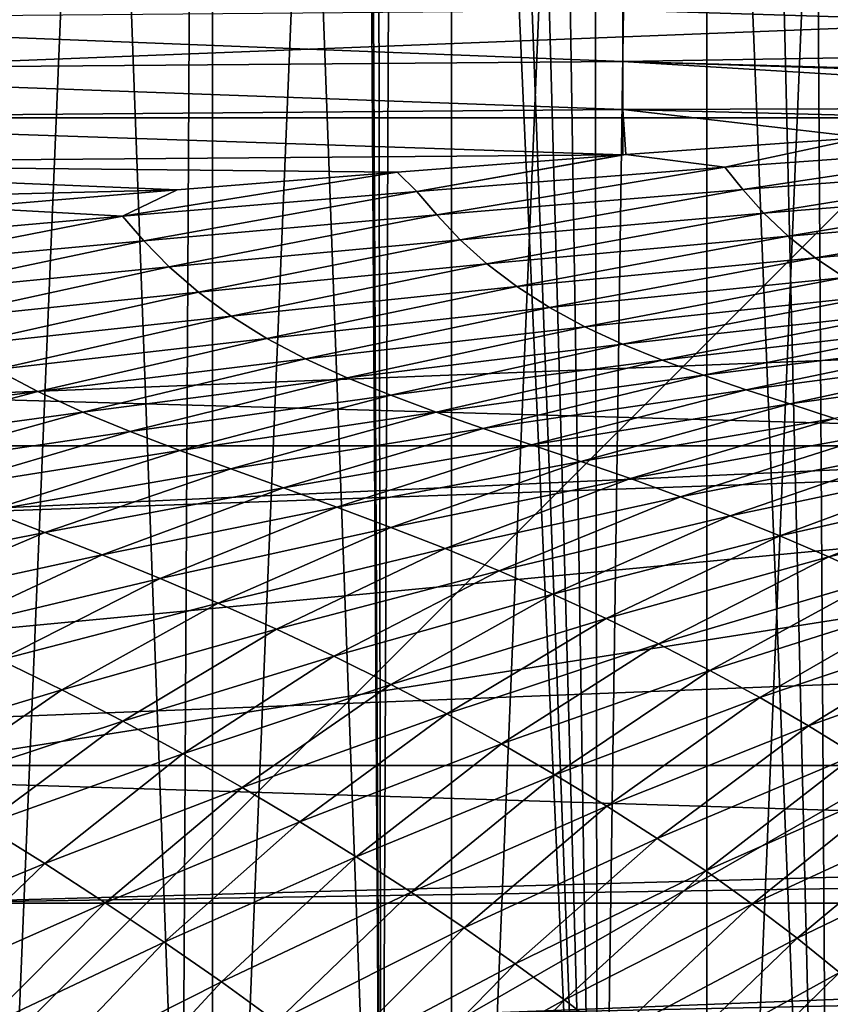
# Model space of a CAD drawing. Header units: metres. Extents: x -104 to 104, y -68 to 90.
# Tile 493 of 656: x -13.65 to -9.65, y 35 to 39.87. Entities that reach past the tile are written whole.
import ezdxf

# ---------------------------------------------------------------- set-up
doc = ezdxf.new("R2010")
doc.units = ezdxf.units.M
doc.layers.add('solid_FIT-BATH-153_SW0002', color=7, linetype='CONTINUOUS')

msp = doc.modelspace()

# ---------------------------------------------------------------- linework, layer by layer
at = {"layer": 'solid_FIT-BATH-153_SW0002'}
for points in [[(-8.923593, 60.776196, 37.479431), (-8.923593, 27.795582, 37.479431), (-10.255378, 28.589083, 37.479431)], [(-8.923593, 60.776196, 37.479431), (-10.255378, 28.589083, 37.479431), (-10.255378, 59.982693, 37.479431)], [(-10.255378, 59.982693, 37.479431), (-10.255378, 28.589083, 37.479431), (-11.516761, 29.489792, 37.479431)], [(-10.255378, 59.982693, 37.479431), (-11.516761, 29.489792, 37.479431), (-11.516761, 59.081985, 37.479431)], [(-11.516761, 59.081985, 37.479431), (-11.516761, 29.489792, 37.479431), (-12.698797, 30.490952, 37.479431)], [(-11.516761, 59.081985, 37.479431), (-12.698797, 30.490952, 37.479431), (-12.698797, 58.080826, 37.479431)], [(-12.698797, 58.080826, 37.479431), (-12.698797, 30.490952, 37.479431), (-13.794567, 31.586597, 37.479431)], [(-12.698797, 58.080826, 37.479431), (-13.794567, 31.586597, 37.479431), (-13.794567, 56.98518, 37.479431)], [(-12.850163, 33.156067, -6.203498), (-12.728358, 55.554825, -6.203498), (-13.635378, 54.438446, -6.203498)], [(-11.863602, 32.109997, -6.203498), (-12.728358, 55.554825, -6.203498), (-12.850163, 33.156067, -6.203498)], [(-12, 54.285889, -6.203498), (-12.728358, 55.554825, -6.203498), (-11.863602, 32.109997, -6.203498)], [(-13.745286, 34.282593, -6.203498), (-13.635378, 54.438446, -6.203498), (-14.444238, 53.250336, -6.203498)], [(-12.850163, 33.156067, -6.203498), (-13.635378, 54.438446, -6.203498), (-13.745286, 34.282593, -6.203498)], [(-11.974187, 53.893448, -6.203498), (-12, 54.285889, -6.203498), (-11.863602, 32.109997, -6.203498)], [(-11.89772, 53.509518, -6.203498), (-11.974187, 53.893448, -6.203498), (-11.863602, 32.109997, -6.203498)], [(-11.771693, 53.138008, -6.203498), (-11.89772, 53.509518, -6.203498), (-11.863602, 32.109997, -6.203498)], [(-11.771693, 53.138008, -6.203498), (-11.863602, 32.109997, -6.203498), (-10.793385, 31.151903, -6.203498)], [(-11.597863, 52.785568, -6.203498), (-11.771693, 53.138008, -6.203498), (-10.793385, 31.151903, -6.203498)], [(-11.379903, 52.45953, -6.203498), (-11.597863, 52.785568, -6.203498), (-10.793385, 31.151903, -6.203498)], [(-11.12144, 52.164753, -6.203498), (-11.379903, 52.45953, -6.203498), (-10.793385, 31.151903, -6.203498)], [(-10.82613, 51.905712, -6.203498), (-11.12144, 52.164753, -6.203498), (-10.793385, 31.151903, -6.203498)], [(-10.499705, 51.687717, -6.203498), (-10.82613, 51.905712, -6.203498), (-10.793385, 31.151903, -6.203498)], [(-10.499705, 51.687717, -6.203498), (-10.793385, 31.151903, -6.203498), (-9.643651, 30.285889, -6.203498)], [(-10.148143, 51.514366, -6.203498), (-10.499705, 51.687717, -6.203498), (-9.643651, 30.285889, -6.203498)], [(-9.776611, 51.388161, -6.203498), (-10.148143, 51.514366, -6.203498), (-9.643651, 30.285889, -6.203498)], [(-9.391253, 51.311546, -6.203498), (-9.776611, 51.388161, -6.203498), (-9.643651, 30.285889, -6.203498)], [(-6.5, 50.785889, 50.796501), (-16.209583, 40.065521, 50.796501), (-16.015715, 39.38113, 50.796501)], [(-6.5, 50.785889, 50.796501), (-16.015715, 39.38113, 50.796501), (-15.792983, 38.705284, 50.796501)], [(-6.5, 50.785889, 50.796501), (-15.792983, 38.705284, 50.796501), (-15.542261, 38.040905, 50.796501)], [(-6.5, 37.785889, 50.796501), (-6.5, 50.785889, 50.796501), (-15.542261, 38.040905, 50.796501)], [(-6.5, 42.02853, 69.796501), (-16.460951, 32.067577, 69.796501), (-20.239317, 41.027462, 69.796501)], [(-6.5, 42.02853, 69.796501), (-16.460951, 32.067577, 68.296501), (-16.460951, 32.067577, 69.796501)], [(-6.5, 42.02853, 68.296501), (-6.5, 37.785889, 68.296501), (-16.460951, 32.067577, 68.296501)], [(-6.5, 42.02853, 69.796501), (-6.5, 42.02853, 68.296501), (-16.460951, 32.067577, 68.296501)], [(-20.881931, 39.382076, 72.796501), (21.201727, 41.032112, 72.796501), (-21.201733, 41.03215, 72.796501)], [(-20.881931, 39.382076, 72.796501), (20.881918, 39.382015, 72.796501), (21.201727, 41.032112, 72.796501)], [(-5.332838, 40.003502, -21.737865), (-5.332838, 39.749645, -21.611916), (-10.671009, 39.914463, -21.645956)], [(-10.671009, 39.914463, -21.645956), (-10.671009, 39.661156, -21.509836), (-16.00918, 39.870621, -21.54121)], [(-5.332838, 39.749645, -21.611916), (-10.671009, 39.661156, -21.509836), (-10.671009, 39.914463, -21.645956)], [(-10.671009, 39.661156, -21.509836), (-16.00918, 39.617569, -21.397432), (-16.00918, 39.870621, -21.54121)], [(-5.332838, 39.749645, -21.611916), (-5.333882, 39.512135, -21.471083), (-10.671009, 39.661156, -21.509836)], [(-10.671009, 39.661156, -21.509836), (-10.671009, 39.423126, -21.356907), (-16.00918, 39.617569, -21.397432)], [(-10.671009, 39.661156, -21.509836), (-5.333882, 39.512135, -21.471083), (-5.609105, 39.50042, -21.461548)], [(-10.671009, 39.661156, -21.509836), (-5.609105, 39.50042, -21.461548), (-6.955219, 39.43544, -21.407187)], [(-10.671009, 39.661156, -21.509836), (-6.955219, 39.43544, -21.407187), (-10.671009, 39.423126, -21.356907)], [(-10.671009, 39.423126, -21.356907), (-16.00918, 39.379852, -21.236259), (-16.00918, 39.617569, -21.397432)], [(-10.671009, 39.423126, -21.356907), (-10.671288, 39.199699, -21.186039), (-16.00918, 39.379852, -21.236259)], [(-10.671009, 39.423126, -21.356907), (-10.656095, 39.20084, -21.187201), (-10.671288, 39.199699, -21.186039)], [(-10.671009, 39.423126, -21.356907), (-6.955219, 39.43544, -21.407187), (-8.251151, 39.363129, -21.343298)], [(-10.671009, 39.423126, -21.356907), (-8.251151, 39.363129, -21.343298), (-9.48095, 39.285267, -21.270567)], [(-10.671009, 39.423126, -21.356907), (-9.48095, 39.285267, -21.270567), (-10.656095, 39.20084, -21.187201)], [(-20.43391, 37.762463, 72.796501), (20.881918, 39.382015, 72.796501), (-20.881931, 39.382076, 72.796501)], [(-20.43391, 37.762463, 72.796501), (20.433884, 37.762379, 72.796501), (20.881918, 39.382015, 72.796501)], [(-16.00918, 39.379852, -21.236259), (-10.671288, 39.199699, -21.186039), (-16.00918, 39.156792, -21.056515)], [(-10.16744, 39.13842, -21.146572), (-10.656095, 39.20084, -21.187201), (-9.48095, 39.285267, -21.270567)], [(-8.58365, 39.251904, -21.258713), (-10.16744, 39.13842, -21.146572), (-9.48095, 39.285267, -21.270567)], [(-10.078298, 39.028725, -21.065403), (-10.16744, 39.13842, -21.146572), (-8.58365, 39.251904, -21.258713)], [(-8.504511, 39.147984, -21.186087), (-10.078298, 39.028725, -21.065403), (-8.58365, 39.251904, -21.258713)], [(-16.00918, 39.156792, -21.056515), (-10.671288, 39.199699, -21.186039), (-11.785469, 39.114189, -21.095665)], [(-16.00918, 39.156792, -21.056515), (-11.785469, 39.114189, -21.095665), (-12.873366, 39.027431, -20.9972)], [(-16.00918, 39.156792, -21.056515), (-12.873366, 39.027431, -20.9972), (-16.00918, 38.9478, -20.856846)], [(-11.688089, 39.018757, -21.016779), (-11.785469, 39.114189, -21.095665), (-10.671288, 39.199699, -21.186039)], [(-11.688089, 39.018757, -21.016779), (-10.671288, 39.199699, -21.186039), (-10.656095, 39.20084, -21.187201)], [(-10.16744, 39.13842, -21.146572), (-11.688089, 39.018757, -21.016779), (-10.656095, 39.20084, -21.187201)], [(-13.143108, 38.896343, -20.869926), (-12.873366, 39.027431, -20.9972), (-11.785469, 39.114189, -21.095665)], [(-11.688089, 39.018757, -21.016779), (-13.143108, 38.896343, -20.869926), (-11.785469, 39.114189, -21.095665)], [(-11.590515, 38.903313, -20.925749), (-11.688089, 39.018757, -21.016779), (-10.16744, 39.13842, -21.146572)], [(-10.078298, 39.028725, -21.065403), (-11.590515, 38.903313, -20.925749), (-10.16744, 39.13842, -21.146572)], [(-9.973417, 38.911854, -20.980213), (-10.078298, 39.028725, -21.065403), (-8.504511, 39.147984, -21.186087)], [(-8.411995, 39.036854, -21.10885), (-9.973417, 38.911854, -20.980213), (-8.504511, 39.147984, -21.186087)], [(-16.00918, 38.9478, -20.856846), (-12.873366, 39.027431, -20.9972), (-13.916517, 38.939278, -20.890125)], [(-13.143108, 38.896343, -20.869926), (-13.916517, 38.939278, -20.890125), (-12.873366, 39.027431, -20.9972)], [(-13.038058, 38.775486, -20.767817), (-13.143108, 38.896343, -20.869926), (-11.688089, 39.018757, -21.016779)], [(-11.590515, 38.903313, -20.925749), (-13.038058, 38.775486, -20.767817), (-11.688089, 39.018757, -21.016779)], [(-11.474902, 38.780384, -20.831259), (-11.590515, 38.903313, -20.925749), (-10.078298, 39.028725, -21.065403)], [(-9.973417, 38.911854, -20.980213), (-11.474902, 38.780384, -20.831259), (-10.078298, 39.028725, -21.065403)], [(-9.853937, 38.79789, -20.897343), (-9.973417, 38.911854, -20.980213), (-8.411995, 39.036854, -21.10885)], [(-8.307075, 38.92794, -21.032923), (-9.853937, 38.79789, -20.897343), (-8.411995, 39.036854, -21.10885)], [(-13.143108, 38.896343, -20.869926), (-14.536805, 38.772575, -20.705759), (-13.916517, 38.939278, -20.890125)], [(-11.342545, 38.660633, -20.740013), (-11.474902, 38.780384, -20.831259), (-9.973417, 38.911854, -20.980213)], [(-9.853937, 38.79789, -20.897343), (-11.342545, 38.660633, -20.740013), (-9.973417, 38.911854, -20.980213)], [(-9.721037, 38.691715, -20.820246), (-9.853937, 38.79789, -20.897343), (-8.307075, 38.92794, -21.032923)], [(-8.190763, 38.825996, -20.961636), (-9.721037, 38.691715, -20.820246), (-8.307075, 38.92794, -21.032923)], [(-14.424839, 38.646881, -20.591438), (-14.536805, 38.772575, -20.705759), (-13.143108, 38.896343, -20.869926)], [(-13.038058, 38.775486, -20.767817), (-14.424839, 38.646881, -20.591438), (-13.143108, 38.896343, -20.869926)], [(-12.912728, 38.646542, -20.662779), (-13.038058, 38.775486, -20.767817), (-11.590515, 38.903313, -20.925749)], [(-11.474902, 38.780384, -20.831259), (-12.912728, 38.646542, -20.662779), (-11.590515, 38.903313, -20.925749)], [(-9.575937, 38.59354, -20.749657), (-9.721037, 38.691715, -20.820246), (-8.190763, 38.825996, -20.961636)], [(-14.290436, 38.512241, -20.474693), (-14.424839, 38.646881, -20.591438), (-13.038058, 38.775486, -20.767817)], [(-12.912728, 38.646542, -20.662779), (-14.290436, 38.512241, -20.474693), (-13.038058, 38.775486, -20.767817)], [(-12.768572, 38.520668, -20.561827), (-12.912728, 38.646542, -20.662779), (-11.474902, 38.780384, -20.831259)], [(-11.342545, 38.660633, -20.740013), (-12.768572, 38.520668, -20.561827), (-11.474902, 38.780384, -20.831259)], [(-11.194789, 38.549057, -20.655581), (-11.342545, 38.660633, -20.740013), (-9.853937, 38.79789, -20.897343)], [(-9.721037, 38.691715, -20.820246), (-11.194789, 38.549057, -20.655581), (-9.853937, 38.79789, -20.897343)], [(-11.03301, 38.445679, -20.578619), (-11.194789, 38.549057, -20.655581), (-9.721037, 38.691715, -20.820246)], [(-9.575937, 38.59354, -20.749657), (-11.03301, 38.445679, -20.578619), (-9.721037, 38.691715, -20.820246)], [(-14.135209, 38.380219, -20.362797), (-14.290436, 38.512241, -20.474693), (-12.912728, 38.646542, -20.662779)], [(-12.768572, 38.520668, -20.561827), (-14.135209, 38.380219, -20.362797), (-12.912728, 38.646542, -20.662779)], [(-12.6071, 38.402954, -20.468624), (-12.768572, 38.520668, -20.561827), (-11.342545, 38.660633, -20.740013)], [(-11.194789, 38.549057, -20.655581), (-12.6071, 38.402954, -20.468624), (-11.342545, 38.660633, -20.740013)], [(-10.85853, 38.350792, -20.509897), (-11.03301, 38.445679, -20.578619), (-9.575937, 38.59354, -20.749657)], [(-9.419803, 38.503796, -20.686396), (-10.85853, 38.350792, -20.509897), (-9.575937, 38.59354, -20.749657)], [(-12.429847, 38.293274, -20.383778), (-12.6071, 38.402954, -20.468624), (-11.194789, 38.549057, -20.655581)], [(-11.03301, 38.445679, -20.578619), (-12.429847, 38.293274, -20.383778), (-11.194789, 38.549057, -20.655581)], [(-13.960837, 38.255985, -20.259495), (-14.135209, 38.380219, -20.362797), (-12.768572, 38.520668, -20.561827)], [(-12.6071, 38.402954, -20.468624), (-13.960837, 38.255985, -20.259495), (-12.768572, 38.520668, -20.561827)], [(-10.672594, 38.264526, -20.45009), (-10.85853, 38.350792, -20.509897), (-9.419803, 38.503796, -20.686396)], [(-9.25372, 38.422764, -20.631189), (-10.672594, 38.264526, -20.45009), (-9.419803, 38.503796, -20.686396)], [(-12.238285, 38.191792, -20.308014), (-12.429847, 38.293274, -20.383778), (-11.03301, 38.445679, -20.578619)], [(-10.85853, 38.350792, -20.509897), (-12.238285, 38.191792, -20.308014), (-11.03301, 38.445679, -20.578619)], [(-13.769008, 38.139271, -20.16535), (-13.960837, 38.255985, -20.259495), (-12.6071, 38.402954, -20.468624)], [(-12.429847, 38.293274, -20.383778), (-13.769008, 38.139271, -20.16535), (-12.6071, 38.402954, -20.468624)], [(-10.476683, 38.185329, -20.398693), (-10.672594, 38.264526, -20.45009), (-9.25372, 38.422764, -20.631189)], [(-9.078993, 38.349102, -20.583652), (-10.476683, 38.185329, -20.398693), (-9.25372, 38.422764, -20.631189)], [(-12.033823, 38.098515, -20.241964), (-12.238285, 38.191792, -20.308014), (-10.85853, 38.350792, -20.509897)], [(-10.672594, 38.264526, -20.45009), (-12.033823, 38.098515, -20.241964), (-10.85853, 38.350792, -20.509897)], [(-10.272386, 38.111065, -20.354713), (-10.476683, 38.185329, -20.398693), (-9.078993, 38.349102, -20.583652)], [(-8.896989, 38.280827, -20.5429), (-10.272386, 38.111065, -20.354713), (-9.078993, 38.349102, -20.583652)], [(-13.561352, 38.030144, -20.081062), (-13.769008, 38.139271, -20.16535), (-12.429847, 38.293274, -20.383778)], [(-12.238285, 38.191792, -20.308014), (-13.561352, 38.030144, -20.081062), (-12.429847, 38.293274, -20.383778)], [(-10.061275, 38.039642, -20.317192), (-10.272386, 38.111065, -20.354713), (-8.896989, 38.280827, -20.5429)], [(-8.709061, 38.216, -20.508078), (-10.061275, 38.039642, -20.317192), (-8.896989, 38.280827, -20.5429)], [(-11.818124, 38.011723, -20.185034), (-12.033823, 38.098515, -20.241964), (-10.672594, 38.264526, -20.45009)], [(-10.476683, 38.185329, -20.398693), (-11.818124, 38.011723, -20.185034), (-10.672594, 38.264526, -20.45009)], [(-13.339437, 37.928501, -20.007231), (-13.561352, 38.030144, -20.081062), (-12.238285, 38.191792, -20.308014)], [(-12.033823, 38.098515, -20.241964), (-13.339437, 37.928501, -20.007231), (-12.238285, 38.191792, -20.308014)], [(-11.593001, 37.92915, -20.136143), (-11.818124, 38.011723, -20.185034), (-10.476683, 38.185329, -20.398693)], [(-10.272386, 38.111065, -20.354713), (-11.593001, 37.92915, -20.136143), (-10.476683, 38.185329, -20.398693)], [(-9.844856, 37.969009, -20.285147), (-10.061275, 38.039642, -20.317192), (-8.709061, 38.216, -20.508078)], [(-8.516489, 38.152702, -20.478304), (-9.844856, 37.969009, -20.285147), (-8.709061, 38.216, -20.508078)], [(-13.561352, 38.030144, -20.081062), (-14.831014, 37.86842, -19.829487), (-13.769008, 38.139271, -20.16535)], [(-9.624636, 37.897533, -20.257597), (-9.844856, 37.969009, -20.285147), (-8.516489, 38.152702, -20.478304)], [(-13.105108, 37.832478, -19.943192), (-13.339437, 37.928501, -20.007231), (-12.033823, 38.098515, -20.241964)], [(-11.818124, 38.011723, -20.185034), (-13.105108, 37.832478, -19.943192), (-12.033823, 38.098515, -20.241964)], [(-11.360258, 37.848606, -20.094257), (-11.593001, 37.92915, -20.136143), (-10.272386, 38.111065, -20.354713)], [(-10.061275, 38.039642, -20.317192), (-11.360258, 37.848606, -20.094257), (-10.272386, 38.111065, -20.354713)], [(-6.5, 37.785889, 50.796501), (-15.542261, 38.040905, 50.796501), (-15.262969, 37.386501, 50.796501)], [(-11.121634, 37.767929, -20.058315), (-11.360258, 37.848606, -20.094257), (-10.061275, 38.039642, -20.317192)], [(-9.844856, 37.969009, -20.285147), (-11.121634, 37.767929, -20.058315), (-10.061275, 38.039642, -20.317192)], [(-14.592581, 37.757336, -19.746418), (-14.831014, 37.86842, -19.829487), (-13.561352, 38.030144, -20.081062)], [(-13.339437, 37.928501, -20.007231), (-14.592581, 37.757336, -19.746418), (-13.561352, 38.030144, -20.081062)], [(-12.860416, 37.739727, -19.887808), (-13.105108, 37.832478, -19.943192), (-11.818124, 38.011723, -20.185034)], [(-11.593001, 37.92915, -20.136143), (-12.860416, 37.739727, -19.887808), (-11.818124, 38.011723, -20.185034)], [(-10.878814, 37.685509, -20.0273), (-11.121634, 37.767929, -20.058315), (-9.844856, 37.969009, -20.285147)], [(-9.624636, 37.897533, -20.257597), (-10.878814, 37.685509, -20.0273), (-9.844856, 37.969009, -20.285147)], [(-14.340668, 37.650757, -19.673769), (-14.592581, 37.757336, -19.746418), (-13.339437, 37.928501, -20.007231)], [(-13.105108, 37.832478, -19.943192), (-14.340668, 37.650757, -19.673769), (-13.339437, 37.928501, -20.007231)], [(-12.607399, 37.647972, -19.839983), (-12.860416, 37.739727, -19.887808), (-11.593001, 37.92915, -20.136143)], [(-11.360258, 37.848606, -20.094257), (-12.607399, 37.647972, -19.839983), (-11.593001, 37.92915, -20.136143)], [(-10.633275, 37.600178, -20.000383), (-10.878814, 37.685509, -20.0273), (-9.624636, 37.897533, -20.257597)], [(-9.401936, 37.823944, -20.233719), (-10.633275, 37.600178, -20.000383), (-9.624636, 37.897533, -20.257597)], [(-12.348035, 37.554985, -19.798605), (-12.607399, 37.647972, -19.839983), (-11.360258, 37.848606, -20.094257)], [(-11.121634, 37.767929, -20.058315), (-12.348035, 37.554985, -19.798605), (-11.360258, 37.848606, -20.094257)], [(-14.077559, 37.546268, -19.610367), (-14.340668, 37.650757, -19.673769), (-13.105108, 37.832478, -19.943192)], [(-12.860416, 37.739727, -19.887808), (-14.077559, 37.546268, -19.610367), (-13.105108, 37.832478, -19.943192)], [(-10.386488, 37.510784, -19.976738), (-10.633275, 37.600178, -20.000383), (-9.401936, 37.823944, -20.233719)], [(-9.178068, 37.746986, -20.212692), (-10.386488, 37.510784, -19.976738), (-9.401936, 37.823944, -20.233719)], [(-19.860888, 36.18375, 72.796501), (20.433884, 37.762379, 72.796501), (-20.43391, 37.762463, 72.796501)], [(-19.860888, 36.18375, 72.796501), (19.860846, 36.183647, 72.796501), (20.433884, 37.762379, 72.796501)], [(-6.5, 37.785889, 68.296501), (-4, 36.043247, 68.296501), (-16.460951, 32.067577, 68.296501)], [(-4, 37.785889, 50.796501), (-15.262969, 37.386501, 50.796501), (-14.956291, 36.744587, 50.796501)], [(-4, 37.785889, 50.796501), (-6.5, 37.785889, 50.796501), (-15.262969, 37.386501, 50.796501)], [(-4, 37.785889, 50.796501), (-14.956291, 36.744587, 50.796501), (-14.623175, 36.117416, 50.796501)], [(-4, 35.785889, 50.796501), (-4, 37.785889, 50.796501), (-14.623175, 36.117416, 50.796501)], [(-12.084191, 37.459202, -19.762638), (-12.348035, 37.554985, -19.798605), (-11.121634, 37.767929, -20.058315)], [(-10.878814, 37.685509, -20.0273), (-12.084191, 37.459202, -19.762638), (-11.121634, 37.767929, -20.058315)], [(-10.139867, 37.416573, -19.9557), (-10.386488, 37.510784, -19.976738), (-9.178068, 37.746986, -20.212692)], [(-8.9543, 37.66576, -20.19384), (-10.139867, 37.416573, -19.9557), (-9.178068, 37.746986, -20.212692)], [(-13.805534, 37.441544, -19.555082), (-14.077559, 37.546268, -19.610367), (-12.860416, 37.739727, -19.887808)], [(-12.607399, 37.647972, -19.839983), (-13.805534, 37.441544, -19.555082), (-12.860416, 37.739727, -19.887808)], [(-13.526814, 37.334309, -19.506771), (-13.805534, 37.441544, -19.555082), (-12.607399, 37.647972, -19.839983)], [(-12.348035, 37.554985, -19.798605), (-13.526814, 37.334309, -19.506771), (-12.607399, 37.647972, -19.839983)], [(-11.817502, 37.35957, -19.73126), (-12.084191, 37.459202, -19.762638), (-10.878814, 37.685509, -20.0273)], [(-10.633275, 37.600178, -20.000383), (-11.817502, 37.35957, -19.73126), (-10.878814, 37.685509, -20.0273)], [(-9.89467, 37.317406, -19.936832), (-10.139867, 37.416573, -19.9557), (-8.9543, 37.66576, -20.19384)], [(-8.731792, 37.579895, -20.176683), (-9.89467, 37.317406, -19.936832), (-8.9543, 37.66576, -20.19384)], [(-11.549592, 37.255058, -19.703657), (-11.817502, 37.35957, -19.73126), (-10.633275, 37.600178, -20.000383)], [(-10.386488, 37.510784, -19.976738), (-11.549592, 37.255058, -19.703657), (-10.633275, 37.600178, -20.000383)], [(-13.243449, 37.223061, -19.464397), (-13.526814, 37.334309, -19.506771), (-12.348035, 37.554985, -19.798605)], [(-12.084191, 37.459202, -19.762638), (-13.243449, 37.223061, -19.464397), (-12.348035, 37.554985, -19.798605)], [(-9.652067, 37.213116, -19.919683), (-9.89467, 37.317406, -19.936832), (-8.731792, 37.579895, -20.176683)], [(-8.511627, 37.48896, -20.160727), (-9.652067, 37.213116, -19.919683), (-8.731792, 37.579895, -20.176683)], [(-11.282022, 37.145073, -19.679186), (-11.549592, 37.255058, -19.703657), (-10.386488, 37.510784, -19.976738)], [(-10.139867, 37.416573, -19.9557), (-11.282022, 37.145073, -19.679186), (-10.386488, 37.510784, -19.976738)], [(-12.957226, 37.106892, -19.427162), (-13.243449, 37.223061, -19.464397), (-12.084191, 37.459202, -19.762638)], [(-11.817502, 37.35957, -19.73126), (-12.957226, 37.106892, -19.427162), (-12.084191, 37.459202, -19.762638)], [(-9.413255, 37.103542, -19.903803), (-9.652067, 37.213116, -19.919683), (-8.511627, 37.48896, -20.160727)], [(-13.526814, 37.334309, -19.506771), (-14.658811, 37.109734, -19.182846), (-13.805534, 37.441544, -19.555082)], [(-11.016142, 37.029732, -19.657461), (-11.282022, 37.145073, -19.679186), (-10.139867, 37.416573, -19.9557)], [(-9.89467, 37.317406, -19.936832), (-11.016142, 37.029732, -19.657461), (-10.139867, 37.416573, -19.9557)], [(-12.66992, 36.984905, -19.394272), (-12.957226, 37.106892, -19.427162), (-11.817502, 37.35957, -19.73126)], [(-11.549592, 37.255058, -19.703657), (-12.66992, 36.984905, -19.394272), (-11.817502, 37.35957, -19.73126)], [(-14.357283, 36.981266, -19.132687), (-14.658811, 37.109734, -19.182846), (-13.526814, 37.334309, -19.506771)], [(-13.243449, 37.223061, -19.464397), (-14.357283, 36.981266, -19.132687), (-13.526814, 37.334309, -19.506771)], [(-10.753203, 36.909142, -19.638081), (-11.016142, 37.029732, -19.657461), (-9.89467, 37.317406, -19.936832)], [(-9.652067, 37.213116, -19.919683), (-10.753203, 36.909142, -19.638081), (-9.89467, 37.317406, -19.936832)], [(-14.053009, 36.846657, -19.088255), (-14.357283, 36.981266, -19.132687), (-13.243449, 37.223061, -19.464397)], [(-12.957226, 37.106892, -19.427162), (-14.053009, 36.846657, -19.088255), (-13.243449, 37.223061, -19.464397)], [(-12.383235, 36.85667, -19.365124), (-12.66992, 36.984905, -19.394272), (-11.549592, 37.255058, -19.703657)], [(-11.282022, 37.145073, -19.679186), (-12.383235, 36.85667, -19.365124), (-11.549592, 37.255058, -19.703657)], [(-10.49448, 36.783413, -19.620646), (-10.753203, 36.909142, -19.638081), (-9.652067, 37.213116, -19.919683)], [(-9.413255, 37.103542, -19.903803), (-10.49448, 36.783413, -19.620646), (-9.652067, 37.213116, -19.919683)], [(-12.098605, 36.722591, -19.339384), (-12.383235, 36.85667, -19.365124), (-11.282022, 37.145073, -19.679186)], [(-11.016142, 37.029732, -19.657461), (-12.098605, 36.722591, -19.339384), (-11.282022, 37.145073, -19.679186)], [(-13.747913, 36.705158, -19.048801), (-14.053009, 36.846657, -19.088255), (-12.957226, 37.106892, -19.427162)], [(-12.66992, 36.984905, -19.394272), (-13.747913, 36.705158, -19.048801), (-12.957226, 37.106892, -19.427162)], [(-10.241117, 36.653015, -19.604866), (-10.49448, 36.783413, -19.620646), (-9.413255, 37.103542, -19.903803)], [(-9.179329, 36.988838, -19.888844), (-10.241117, 36.653015, -19.604866), (-9.413255, 37.103542, -19.903803)], [(-11.817353, 36.58305, -19.316717), (-12.098605, 36.722591, -19.339384), (-11.016142, 37.029732, -19.657461)], [(-10.753203, 36.909142, -19.638081), (-11.817353, 36.58305, -19.316717), (-11.016142, 37.029732, -19.657461)], [(-13.443836, 36.556522, -19.013765), (-13.747913, 36.705158, -19.048801), (-12.66992, 36.984905, -19.394272)], [(-12.383235, 36.85667, -19.365124), (-13.443836, 36.556522, -19.013765), (-12.66992, 36.984905, -19.394272)], [(-9.993852, 36.518257, -19.590406), (-10.241117, 36.653015, -19.604866), (-9.179329, 36.988838, -19.888844)], [(-8.951025, 36.869034, -19.874432), (-9.993852, 36.518257, -19.590406), (-9.179329, 36.988838, -19.888844)], [(-11.540824, 36.438457, -19.296778), (-11.817353, 36.58305, -19.316717), (-10.753203, 36.909142, -19.638081)], [(-10.49448, 36.783413, -19.620646), (-11.540824, 36.438457, -19.296778), (-10.753203, 36.909142, -19.638081)], [(-9.753476, 36.379307, -19.576866), (-9.993852, 36.518257, -19.590406), (-8.951025, 36.869034, -19.874432)], [(-8.729145, 36.744022, -19.860125), (-9.753476, 36.379307, -19.576866), (-8.951025, 36.869034, -19.874432)], [(-13.142285, 36.401436, -18.982885), (-13.443836, 36.556522, -19.013765), (-12.383235, 36.85667, -19.365124)], [(-12.098605, 36.722591, -19.339384), (-13.142285, 36.401436, -18.982885), (-12.383235, 36.85667, -19.365124)], [(-11.270197, 36.289608, -19.279341), (-11.540824, 36.438457, -19.296778), (-10.49448, 36.783413, -19.620646)], [(-10.241117, 36.653015, -19.604866), (-11.270197, 36.289608, -19.279341), (-10.49448, 36.783413, -19.620646)], [(-9.520726, 36.236294, -19.56385), (-9.753476, 36.379307, -19.576866), (-8.729145, 36.744022, -19.860125)], [(-13.443836, 36.556522, -19.013765), (-14.462423, 36.249752, -18.624226), (-13.747913, 36.705158, -19.048801)], [(-12.844646, 36.240589, -18.955891), (-13.142285, 36.401436, -18.982885), (-12.098605, 36.722591, -19.339384)], [(-11.817353, 36.58305, -19.316717), (-12.844646, 36.240589, -18.955891), (-12.098605, 36.722591, -19.339384)], [(-11.006195, 36.137138, -19.264118), (-11.270197, 36.289608, -19.279341), (-10.241117, 36.653015, -19.604866)], [(-9.993852, 36.518257, -19.590406), (-11.006195, 36.137138, -19.264118), (-10.241117, 36.653015, -19.604866)], [(-12.552325, 36.074684, -18.932507), (-12.844646, 36.240589, -18.955891), (-11.817353, 36.58305, -19.316717)], [(-11.540824, 36.438457, -19.296778), (-12.552325, 36.074684, -18.932507), (-11.817353, 36.58305, -19.316717)], [(-14.145704, 36.071762, -18.587221), (-14.462423, 36.249752, -18.624226), (-13.443836, 36.556522, -19.013765)], [(-13.142285, 36.401436, -18.982885), (-14.145704, 36.071762, -18.587221), (-13.443836, 36.556522, -19.013765)], [(-10.74959, 35.981529, -19.250761), (-11.006195, 36.137138, -19.264118), (-9.993852, 36.518257, -19.590406)], [(-9.753476, 36.379307, -19.576866), (-10.74959, 35.981529, -19.250761), (-9.993852, 36.518257, -19.590406)], [(-12.266523, 35.904881, -18.912573), (-12.552325, 36.074684, -18.932507), (-11.540824, 36.438457, -19.296778)], [(-11.270197, 36.289608, -19.279341), (-12.266523, 35.904881, -18.912573), (-11.540824, 36.438457, -19.296778)], [(-13.833548, 35.887585, -18.554991), (-14.145704, 36.071762, -18.587221), (-13.142285, 36.401436, -18.982885)], [(-12.844646, 36.240589, -18.955891), (-13.833548, 35.887585, -18.554991), (-13.142285, 36.401436, -18.982885)], [(-10.501091, 35.823204, -19.238918), (-10.74959, 35.981529, -19.250761), (-9.753476, 36.379307, -19.576866)], [(-9.520726, 36.236294, -19.56385), (-10.501091, 35.823204, -19.238918), (-9.753476, 36.379307, -19.576866)], [(-11.987936, 35.732159, -18.895868), (-12.266523, 35.904881, -18.912573), (-11.270197, 36.289608, -19.279341)], [(-11.006195, 36.137138, -19.264118), (-11.987936, 35.732159, -18.895868), (-11.270197, 36.289608, -19.279341)], [(-13.527409, 35.69825, -18.52734), (-13.833548, 35.887585, -18.554991), (-12.844646, 36.240589, -18.955891)], [(-12.552325, 36.074684, -18.932507), (-13.527409, 35.69825, -18.52734), (-12.844646, 36.240589, -18.955891)], [(-10.261342, 35.661987, -19.228168), (-10.501091, 35.823204, -19.238918), (-9.520726, 36.236294, -19.56385)], [(-9.296298, 36.088871, -19.550915), (-10.261342, 35.661987, -19.228168), (-9.520726, 36.236294, -19.56385)], [(-19.165815, 34.653969, 72.796501), (19.860846, 36.183647, 72.796501), (-19.860888, 36.18375, 72.796501)], [(-19.165815, 34.653969, 72.796501), (19.165754, 34.653847, 72.796501), (19.860846, 36.183647, 72.796501)], [(-4, 35.785889, 50.796501), (-14.623175, 36.117416, 50.796501), (-14.262948, 35.503628, 50.796501)], [(-11.717292, 35.55735, -18.882093), (-11.987936, 35.732159, -18.895868), (-11.006195, 36.137138, -19.264118)], [(-10.74959, 35.981529, -19.250761), (-11.717292, 35.55735, -18.882093), (-11.006195, 36.137138, -19.264118)], [(-4, 36.043247, 68.296501), (-12.21831, 27.824938, 68.296501), (-16.460951, 32.067577, 68.296501)], [(-13.228501, 35.505272, -18.504183), (-13.527409, 35.69825, -18.52734), (-12.552325, 36.074684, -18.932507)], [(-12.266523, 35.904881, -18.912573), (-13.228501, 35.505272, -18.504183), (-12.552325, 36.074684, -18.932507)], [(-4, 36.043247, 69.796501), (-10.866007, 26.902592, 69.796501), (-12.21831, 27.824938, 69.796501)], [(-4, 36.043247, 68.296501), (-12.21831, 27.824938, 69.796501), (-12.21831, 27.824938, 68.296501)], [(-4, 36.043247, 68.296501), (-4, 36.043247, 69.796501), (-12.21831, 27.824938, 69.796501)], [(-4, 36.043247, 69.796501), (-9.446235, 26.092039, 69.796501), (-10.866007, 26.902592, 69.796501)], [(-10.030888, 35.497746, -19.21813), (-10.261342, 35.661987, -19.228168), (-9.296298, 36.088871, -19.550915)], [(-9.080794, 35.936825, -19.537668), (-10.030888, 35.497746, -19.21813), (-9.296298, 36.088871, -19.550915)], [(-11.455262, 35.381207, -18.870962), (-11.717292, 35.55735, -18.882093), (-10.74959, 35.981529, -19.250761)], [(-10.501091, 35.823204, -19.238918), (-11.455262, 35.381207, -18.870962), (-10.74959, 35.981529, -19.250761)], [(-12.937473, 35.310017, -18.485369), (-13.228501, 35.505272, -18.504183), (-12.266523, 35.904881, -18.912573)], [(-11.987936, 35.732159, -18.895868), (-12.937473, 35.310017, -18.485369), (-12.266523, 35.904881, -18.912573)], [(-9.809966, 35.330528, -19.208529), (-10.030888, 35.497746, -19.21813), (-9.080794, 35.936825, -19.537668)], [(-8.874487, 35.780109, -19.523819), (-9.809966, 35.330528, -19.208529), (-9.080794, 35.936825, -19.537668)], [(-13.527409, 35.69825, -18.52734), (-14.465042, 35.315029, -18.080404), (-13.833548, 35.887585, -18.554991)], [(-11.202417, 35.203754, -18.862085), (-11.455262, 35.381207, -18.870962), (-10.501091, 35.823204, -19.238918)], [(-10.261342, 35.661987, -19.228168), (-11.202417, 35.203754, -18.862085), (-10.501091, 35.823204, -19.238918)], [(4, 35.785889, 50.796501), (-14.262948, 35.503628, 50.796501), (14.262958, 35.503643, 50.796501)], [(4, 35.785889, 50.796501), (-4, 35.785889, 50.796501), (-14.262948, 35.503628, 50.796501)], [(-9.599622, 35.159843, -19.198736), (-9.809966, 35.330528, -19.208529), (-8.874487, 35.780109, -19.523819)], [(-12.655, 35.113678, -18.470669), (-12.937473, 35.310017, -18.485369), (-11.987936, 35.732159, -18.895868)], [(-11.717292, 35.55735, -18.882093), (-12.655, 35.113678, -18.470669), (-11.987936, 35.732159, -18.895868)], [(-14.155047, 35.096996, -18.053404), (-14.465042, 35.315029, -18.080404), (-13.527409, 35.69825, -18.52734)], [(-13.228501, 35.505272, -18.504183), (-14.155047, 35.096996, -18.053404), (-13.527409, 35.69825, -18.52734)], [(-10.95923, 35.024975, -18.855103), (-11.202417, 35.203754, -18.862085), (-10.261342, 35.661987, -19.228168)], [(-10.030888, 35.497746, -19.21813), (-10.95923, 35.024975, -18.855103), (-10.261342, 35.661987, -19.228168)], [(-12.381696, 34.91737, -18.459858), (-12.655, 35.113678, -18.470669), (-11.717292, 35.55735, -18.882093)], [(-11.455262, 35.381207, -18.870962), (-12.381696, 34.91737, -18.459858), (-11.717292, 35.55735, -18.882093)], [(-14.262948, 35.503628, 50.796501), (-13.877343, 34.906036, 50.796501), (14.262958, 35.503643, 50.796501)], [(-13.853696, 34.87722, -18.031952), (-14.155047, 35.096996, -18.053404), (-13.228501, 35.505272, -18.504183)], [(-13.877343, 34.906036, 50.796501), (13.877354, 34.906052, 50.796501), (14.262958, 35.503643, 50.796501)], [(-12.937473, 35.310017, -18.485369), (-13.853696, 34.87722, -18.031952), (-13.228501, 35.505272, -18.504183)], [(-10.725883, 34.845039, -18.849777), (-10.95923, 35.024975, -18.855103), (-10.030888, 35.497746, -19.21813)], [(-9.809966, 35.330528, -19.208529), (-10.725883, 34.845039, -18.849777), (-10.030888, 35.497746, -19.21813)], [(-12.118039, 34.721352, -18.4526), (-12.381696, 34.91737, -18.459858), (-11.455262, 35.381207, -18.870962)], [(-11.202417, 35.203754, -18.862085), (-12.118039, 34.721352, -18.4526), (-11.455262, 35.381207, -18.870962)], [(-10.503326, 34.663555, -18.845476), (-10.725883, 34.845039, -18.849777), (-9.809966, 35.330528, -19.208529)], [(-9.599622, 35.159843, -19.198736), (-10.503326, 34.663555, -18.845476), (-9.809966, 35.330528, -19.208529)], [(-13.56159, 34.657284, -18.01589), (-13.853696, 34.87722, -18.031952), (-12.937473, 35.310017, -18.485369)], [(-12.655, 35.113678, -18.470669), (-13.56159, 34.657284, -18.01589), (-12.937473, 35.310017, -18.485369)], [(-11.864414, 34.525745, -18.448572), (-12.118039, 34.721352, -18.4526), (-11.202417, 35.203754, -18.862085)], [(-10.95923, 35.024975, -18.855103), (-11.864414, 34.525745, -18.448572), (-11.202417, 35.203754, -18.862085)], [(-10.291898, 34.482948, -18.84263), (-10.503326, 34.663555, -18.845476), (-9.599622, 35.159843, -19.198736)], [(-9.400194, 34.98801, -19.189161), (-10.291898, 34.482948, -18.84263), (-9.599622, 35.159843, -19.198736)], [(-13.279275, 34.438686, -18.005075), (-13.56159, 34.657284, -18.01589), (-12.655, 35.113678, -18.470669)], [(-12.381696, 34.91737, -18.459858), (-13.279275, 34.438686, -18.005075), (-12.655, 35.113678, -18.470669)], [(-11.620926, 34.330883, -18.447582), (-11.864414, 34.525745, -18.448572), (-10.95923, 35.024975, -18.855103)], [(-10.725883, 34.845039, -18.849777), (-11.620926, 34.330883, -18.447582), (-10.95923, 35.024975, -18.855103)]]:
    msp.add_3dface(points, dxfattribs=at)

doc.saveas('drawing.dxf')
